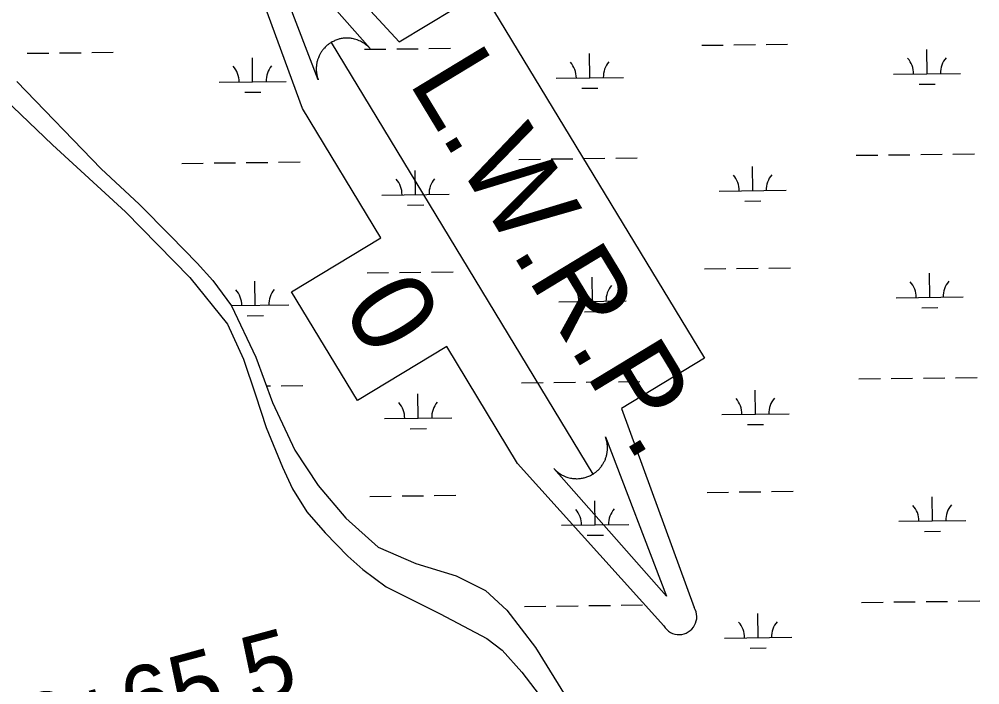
# Model space of a CAD drawing. Extents: x 3694830 to 3732949, y 415201 to 440970.
# Drawn here: x 3714898 to 3716327, y 436490 to 437481 of the extents above; entities that cross this region are included whole.
import ezdxf

# ---------------------------------------------------------------- set-up
doc = ezdxf.new("R2010")
doc.units = 0
for name, color, linetype in [('V-GRID-MAJR', 7, 'Continuous'), ('V-RIVR-EDGE', 7, 'Continuous'), ('V-SITE-VEGE', 7, 'Continuous'), ('V-SURV-IDEN', 7, 'Continuous'), ('V-TOPO-WATR-IDEN', 7, 'Continuous'), ('V-WETL-SWMP', 7, 'Continuous')]:
    doc.layers.add(name, color=color, linetype=linetype)

msp = doc.modelspace()

# ---------------------------------------------------------------- linework, layer by layer
at = {"layer": 'V-GRID-MAJR'}
msp.add_spline([(3714934.6, 420805.7), (3714862.4, 426862.6), (3714790.1, 432923), (3714717.8, 438983.4), (3714717.8, 438986.9)], degree=3, dxfattribs=at)
at = {"layer": 'V-RIVR-EDGE'}
msp.add_spline([(3712764.6, 438963.6), (3712781, 438936.1), (3712845.4, 438831.1), (3712877.4, 438773.6), (3712900.8, 438729.2), (3712931, 438675.8), (3712959.4, 438645), (3712991.9, 438615.5), (3713022.1, 438595.1), (3713032, 438586), (3713038.3, 438572), (3713040.1, 438553.4), (3713039.2, 438542.1), (3713040, 438528.1), (3713049.4, 438480.6), (3713055.2, 438457.5), (3713056.1, 438455.3), (3713064.7, 438451.2), (3713071.5, 438446.6), (3713075.5, 438429.9), (3713079.1, 438425.4), (3713090.9, 438420.8), (3713097.2, 438416.7), (3713099.9, 438407.2), (3713107, 438385.5), (3713112.4, 438370.1), (3713121.4, 438353.8), (3713138.6, 438336.1), (3713179.1, 438285.9), (3713213.8, 438233.3), (3713236.3, 438186.2), (3713252.5, 438146.4), (3713274.1, 438104.8), (3713298, 438059.5), (3713306.5, 438028.7), (3713313.2, 438000.7), (3713317.7, 437983.9), (3713324.4, 437970.3), (3713338.4, 437957.6), (3713350.1, 437954.9), (3713362.4, 437954), (3713384.5, 437954.4), (3713392.6, 437954.3), (3713397.6, 437949.8), (3713396.2, 437941.2), (3713391.7, 437929), (3713379.4, 437917.3), (3713365.4, 437909.7), (3713360, 437900.6), (3713359.5, 437890.7), (3713361.7, 437880.3), (3713365.8, 437872.6), (3713377.9, 437854), (3713377.9, 437839.5), (3713380.5, 437814.7), (3713385, 437794.8), (3713393.6, 437775.7), (3713410.2, 437752.6), (3713439.6, 437734.5), (3713452.7, 437723.6), (3713462.1, 437708.7), (3713469.7, 437679.7), (3713477.4, 437666.1), (3713494.5, 437651.6), (3713504, 437648), (3713509.9, 437638.9), (3713521.6, 437617.6), (3713537.3, 437582.3), (3713549, 437558.8), (3713563, 437530.7), (3713592.2, 437480), (3713609.8, 437445.1), (3713634.5, 437384.9), (3713650.7, 437352.8), (3713662.9, 437332.4), (3713677.3, 437313.4), (3713684.9, 437305.2), (3713699.8, 437285.7), (3713712.9, 437264.9), (3713746.2, 437224.6), (3713766.5, 437190.2), (3713791.7, 437148.1), (3713815.1, 437110), (3713839.5, 437076.5), (3713865.2, 437047.1), (3713904.4, 436990.4), (3713931.8, 436947.9), (3713955.2, 436903.9), (3713978.2, 436872.2), (3714023.3, 436800.7), (3714042.6, 436767.6), (3714055.3, 436753.1), (3714074.2, 436723.2), (3714090.8, 436692), (3714114.2, 436649), (3714175.9, 436539.4), (3714202.5, 436491.9), (3714226.8, 436446.6), (3714269.5, 436362.8), (3714291.1, 436319.4), (3714308.7, 436292.2), (3714337.1, 436249.2), (3714410, 436137.8), (3714442.9, 436092.9), (3714478.1, 436048.5), (3714520.9, 435998.7), (3714541.7, 435978.7), (3714574.6, 435943.4), (3714610.6, 435894.9), (3714639.9, 435859.1), (3714680.1, 435810.2), (3714715.7, 435771.7), (3714751.3, 435728.2), (3714781.1, 435690.1), (3714796.8, 435659.3), (3714804.9, 435629.5), (3714812.5, 435610), (3714829.2, 435584.6), (3714846.3, 435563.8), (3714881.5, 435520.3), (3714921.6, 435468.7), (3714947.7, 435433.3), (3714972.5, 435389), (3714983.7, 435360.4), (3715007.1, 435317.9), (3715035.5, 435278.5), (3715072.5, 435229.1), (3715106.7, 435181.1), (3715136, 435139.9), (3715164.4, 435093.7), (3715196.8, 435050.2), (3715238.7, 434994), (3715267.1, 434957.3), (3715313.9, 434875.8), (3715349.1, 434818.8), (3715367.9, 434770.3), (3715397.2, 434725.9), (3715428.8, 434685.2), (3715443.2, 434669.8), (3715456.7, 434658.4), (3715463.1, 434650.7), (3715463.9, 434640.3), (3715468, 434620), (3715475.6, 434599.6), (3715512.5, 434551.1), (3715543.6, 434503.6)], degree=3, dxfattribs=at)
at = {"layer": 'V-SITE-VEGE'}
msp.add_lwpolyline([(3714829, 437406.4), (3714947.2, 437293.8), (3715055.5, 437193.9), (3715151.4, 437096.5), (3715207.5, 437027), (3715231.1, 436974.7), (3715249, 436921.9), (3715265.3, 436873.2), (3715289.5, 436814.3), (3715304.1, 436782), (3715325.5, 436747.7), (3715353, 436716.6), (3715386.7, 436681.9), (3715409, 436662), (3715443.6, 436636.1), (3715524.2, 436595.6), (3715593.4, 436559.2), (3715616.2, 436541.9), (3715645.7, 436509.2), (3715698.8, 436439.7)], dxfattribs=at)
at = {"layer": 'V-TOPO-WATR-IDEN'}
msp.add_line((3715361.7, 437446), (3715751, 436803.6), dxfattribs=at)
for points in [[(3715255.8, 437671.8), (3715462.9, 437447.2), (3715586.6, 437522.2), (3715917.6, 436976.2), (3715793.8, 436901.2), (3715902.2, 436605.2)], [(3715856.8, 436577.8), (3715639.2, 436819.8), (3715533.7, 436993.8), (3715400.9, 436913.3), (3715302.9, 437075), (3715435.7, 437155.5), (3715319.2, 437347.8), (3715210.5, 437644.3)]]:
    msp.add_lwpolyline(points, dxfattribs=at)
for points in [[(3715342.6, 437390.6), (3715251.6, 437627.6), (3715419.6, 437437.2), (3715416.4, 437440.5), (3715413, 437443.3), (3715411.6, 437444.4), (3715410.3, 437445.2), (3715408.6, 437446.2), (3715407.1, 437447.1), (3715405.6, 437447.9), (3715403.7, 437448.8), (3715401.5, 437449.7), (3715400.3, 437450.1), (3715398.7, 437450.6), (3715396.6, 437451.2), (3715394.9, 437451.6), (3715393.1, 437452), (3715391.9, 437452.1), (3715390.5, 437452.3), (3715388.9, 437452.5), (3715387.4, 437452.6), (3715385.9, 437452.6), (3715384.7, 437452.6), (3715382.8, 437452.5), (3715381.1, 437452.4), (3715379.7, 437452.3), (3715378.1, 437452), (3715376.6, 437451.8), (3715375.4, 437451.5), (3715374.4, 437451.3), (3715373, 437450.9), (3715371.5, 437450.5), (3715370.1, 437450), (3715368.7, 437449.5), (3715367.4, 437449), (3715366.1, 437448.3), (3715364.9, 437447.8), (3715363.4, 437447), (3715361.7, 437446), (3715361.1, 437445.7), (3715360.3, 437445.2), (3715359.4, 437444.5), (3715358.5, 437443.9), (3715357.7, 437443.3), (3715356.9, 437442.7), (3715356, 437441.9), (3715355.4, 437441.4), (3715354.5, 437440.6), (3715353.6, 437439.8), (3715353.1, 437439.3), (3715351.7, 437437.8), (3715351, 437437), (3715350.5, 437436.4), (3715349.7, 437435.5), (3715349, 437434.6), (3715348.3, 437433.7), (3715347.6, 437432.6), (3715346.9, 437431.6), (3715346.3, 437430.7), (3715345.9, 437430), (3715345.3, 437429), (3715344.9, 437428.1), (3715344.3, 437427.1), (3715343.8, 437426), (3715343.3, 437424.8), (3715342.7, 437423.4), (3715342.3, 437422.4), (3715341.9, 437421.2), (3715341.6, 437420.1), (3715341.3, 437419.1), (3715341, 437418.1), (3715340.7, 437416.6), (3715340.6, 437416.5), (3715340.5, 437415.6), (3715340.3, 437414.9), (3715340.2, 437413.9), (3715340, 437412.6), (3715339.9, 437411.6), (3715339.8, 437410.7), (3715339.7, 437409.5), (3715339.6, 437408.4), (3715339.6, 437407.6), (3715339.6, 437406.5), (3715339.6, 437405.1), (3715339.7, 437404.2), (3715339.7, 437403.5), (3715339.8, 437402.9), (3715339.9, 437402.1), (3715340, 437401.2), (3715340.1, 437400.2), (3715340.3, 437399.2), (3715340.4, 437398.3), (3715340.7, 437397.1), (3715340.8, 437396.3), (3715341.1, 437395.2), (3715341.5, 437393.8), (3715341.8, 437392.9), (3715342.1, 437392.1), (3715342.3, 437391.4), (3715342.5, 437390.9)], [(3715770, 436859), (3715861.1, 436621.9), (3715693.1, 436812.3), (3715696.3, 436809), (3715699.7, 436806.2), (3715701.1, 436805.2), (3715702.4, 436804.3), (3715704, 436803.3), (3715705.6, 436802.4), (3715707, 436801.7), (3715709, 436800.8), (3715711.1, 436799.9), (3715712.4, 436799.4), (3715713.9, 436798.9), (3715716.1, 436798.3), (3715717.8, 436797.9), (3715719.6, 436797.6), (3715720.8, 436797.4), (3715722.1, 436797.2), (3715723.7, 436797.1), (3715725.2, 436797), (3715726.7, 436796.9), (3715728, 436796.9), (3715729.8, 436797), (3715731.6, 436797.1), (3715733, 436797.3), (3715734.6, 436797.5), (3715736, 436797.8), (3715737.2, 436798), (3715738.2, 436798.3), (3715739.7, 436798.6), (3715741.1, 436799.1), (3715742.5, 436799.6), (3715743.9, 436800.1), (3715745.2, 436800.6), (3715746.6, 436801.2), (3715747.7, 436801.8), (3715749.3, 436802.6), (3715751, 436803.6), (3715751.5, 436803.9), (3715752.3, 436804.4), (3715753.2, 436805), (3715754.1, 436805.6), (3715754.9, 436806.2), (3715755.7, 436806.9), (3715756.7, 436807.6), (3715757.3, 436808.1), (3715758.2, 436809), (3715759, 436809.7), (3715759.6, 436810.3), (3715761, 436811.7), (3715761.7, 436812.5), (3715762.2, 436813.1), (3715763, 436814), (3715763.6, 436814.9), (3715764.3, 436815.8), (3715765.1, 436816.9), (3715765.8, 436818), (3715766.3, 436818.8), (3715766.7, 436819.5), (3715767.3, 436820.5), (3715767.8, 436821.4), (3715768.3, 436822.5), (3715768.9, 436823.6), (3715769.4, 436824.7), (3715769.9, 436826.1), (3715770.3, 436827.2), (3715770.7, 436828.3), (3715771.1, 436829.5), (3715771.4, 436830.4), (3715771.6, 436831.4), (3715772, 436833), (3715772, 436833), (3715772.2, 436833.9), (3715772.3, 436834.6), (3715772.5, 436835.6), (3715772.7, 436836.9), (3715772.8, 436837.9), (3715772.9, 436838.8), (3715773, 436840), (3715773, 436841.2), (3715773, 436842), (3715773, 436843), (3715773, 436844.5), (3715773, 436845.4), (3715772.9, 436846), (3715772.9, 436846.7), (3715772.8, 436847.4), (3715772.7, 436848.4), (3715772.5, 436849.4), (3715772.4, 436850.3), (3715772.2, 436851.3), (3715772, 436852.5), (3715771.8, 436853.2), (3715771.5, 436854.4), (3715771.1, 436855.7), (3715770.8, 436856.7), (3715770.6, 436857.4), (3715770.4, 436858.1), (3715770.2, 436858.6)]]:
    msp.add_lwpolyline(points, close=True, dxfattribs=at)
msp.add_arc((3715879.5, 436591.5), 26.5, 211.2181, 31.2181, dxfattribs=at)
at = {"layer": 'V-WETL-SWMP'}
for p, q in [((3715507.4, 437437.1), (3715539.4, 437437.5)), ((3715913.3, 437442), (3715945.2, 437442.3)), ((3715961.2, 437442.5), (3715993.2, 437442.9)), ((3716009.2, 437443.1), (3716041.2, 437443.5)), ((3714909.5, 437430), (3714941.5, 437430.4)), ((3714957.5, 437430.6), (3714989.5, 437430.9)), ((3715005.5, 437431.1), (3715037.5, 437431.5)), ((3715244.9, 437387.5), (3715244.5, 437423.5)), ((3715411.4, 437436), (3715443.4, 437436.3)), ((3715459.4, 437436.5), (3715491.4, 437436.9)), ((3715746.8, 437393.5), (3715746.3, 437429.5)), ((3716248.6, 437399.5), (3716248.2, 437435.5)), ((3716198.6, 437398.9), (3716298.6, 437400.1)), ((3714893.9, 437388.1), (3715019.7, 437258.1)), ((3715194.9, 437386.9), (3715294.9, 437388.1)), ((3715696.8, 437392.9), (3715796.7, 437394.1)), ((3716236.8, 437383.9), (3716260.8, 437384.2)), ((3715233.1, 437372), (3715257.1, 437372.3)), ((3715734.9, 437378), (3715758.9, 437378.2)), ((3716287.2, 437279.9), (3716319.2, 437280.3)), ((3715139.5, 437266.2), (3715171.5, 437266.6)), ((3715187.5, 437266.8), (3715219.5, 437267.2)), ((3715235.5, 437267.4), (3715267.5, 437267.7)), ((3715283.5, 437267.9), (3715315.5, 437268.3)), ((3715641.3, 437272.2), (3715673.3, 437272.6)), ((3715689.3, 437272.8), (3715721.3, 437273.1)), ((3715737.3, 437273.3), (3715769.3, 437273.7)), ((3715785.3, 437273.9), (3715817.3, 437274.3)), ((3716143.2, 437278.2), (3716175.2, 437278.6)), ((3716191.2, 437278.8), (3716223.2, 437279.1)), ((3716239.2, 437279.3), (3716271.2, 437279.7)), ((3715019.7, 437258.1), (3715076, 437205.4)), ((3715487.4, 437219.6), (3715486.9, 437255.6)), ((3715989.2, 437225.6), (3715988.8, 437261.6)), ((3715939.2, 437225), (3716039.2, 437226.2)), ((3715437.4, 437219), (3715537.4, 437220.2)), ((3715977.4, 437210), (3716001.4, 437210.3)), ((3715076, 437205.4), (3715122.7, 437158.2)), ((3715475.6, 437204), (3715499.6, 437204.3)), ((3715122.7, 437158.2), (3715162.5, 437117.6)), ((3715162.5, 437117.6), (3715185.9, 437091.9)), ((3715917.2, 437109.3), (3715949.2, 437109.7)), ((3715965.2, 437109.9), (3715997.2, 437110.3)), ((3716013.2, 437110.4), (3716045.2, 437110.8)), ((3715415.3, 437103.3), (3715447.3, 437103.7)), ((3715463.3, 437103.9), (3715495.3, 437104.3)), ((3715511.3, 437104.5), (3715543.3, 437104.8)), ((3715750.7, 437060.9), (3715750.3, 437096.9)), ((3716252.6, 437066.9), (3716252.2, 437102.9)), ((3715185.9, 437091.9), (3715213.4, 437054)), ((3715248.8, 437054.9), (3715248.4, 437090.9)), ((3716202.6, 437066.3), (3716302.6, 437067.5)), ((3715213.1, 437054.5), (3715298.8, 437055.5)), ((3715213.4, 437054), (3715249.5, 436978)), ((3715700.7, 437060.3), (3715800.7, 437061.5)), ((3716240.8, 437051.3), (3716264.8, 437051.6)), ((3715237, 437039.3), (3715261, 437039.6)), ((3715738.9, 437045.3), (3715762.9, 437045.6)), ((3715249.5, 436978), (3715274.5, 436910.2)), ((3715645.3, 436939.5), (3715677.3, 436939.9)), ((3715693.3, 436940.1), (3715725.3, 436940.5)), ((3715741.3, 436940.7), (3715773.3, 436941.1)), ((3715789.3, 436941.3), (3715821.3, 436941.6)), ((3716147.2, 436945.5), (3716179.2, 436945.9)), ((3716195.2, 436946.1), (3716227.2, 436946.5)), ((3716243.2, 436946.7), (3716275.2, 436947.1)), ((3716291.2, 436947.2), (3716323.2, 436947.6)), ((3715265.4, 436935), (3715271.4, 436935.1)), ((3715287.4, 436935.3), (3715319.4, 436935.7)), ((3715491.3, 436887), (3715490.9, 436923)), ((3715993.2, 436892.9), (3715992.8, 436928.9)), ((3715274.5, 436910.2), (3715307.8, 436839.6)), ((3715441.3, 436886.4), (3715541.3, 436887.6)), ((3715943.2, 436892.4), (3716043.2, 436893.5)), ((3715479.5, 436871.4), (3715503.5, 436871.7)), ((3715981.4, 436877.4), (3716005.4, 436877.7)), ((3715307.8, 436839.6), (3715342.3, 436786.8)), ((3715342.3, 436786.8), (3715383.6, 436738.1)), ((3715419.3, 436770.7), (3715451.3, 436771)), ((3715467.3, 436771.2), (3715499.3, 436771.6)), ((3715515.3, 436771.8), (3715547.3, 436772.2)), ((3715921.2, 436776.6), (3715953.2, 436777)), ((3715969.2, 436777.2), (3716001.2, 436777.6)), ((3716017.2, 436777.8), (3716049.2, 436778.2)), ((3716256.6, 436734.2), (3716256.1, 436770.2)), ((3715754.7, 436728.2), (3715754.3, 436764.2)), ((3715383.6, 436738.1), (3715431.6, 436694.9)), ((3715704.7, 436727.6), (3715804.7, 436728.8)), ((3716206.6, 436733.6), (3716306.6, 436734.8)), ((3715742.9, 436712.7), (3715766.9, 436712.9)), ((3716244.7, 436718.6), (3716268.7, 436718.9)), ((3715431.6, 436694.9), (3715487.6, 436670.8)), ((3715487.6, 436670.8), (3715547.7, 436652.2)), ((3715547.7, 436652.2), (3715591.5, 436630.8)), ((3715591.5, 436630.8), (3715623, 436601.1)), ((3715745.3, 436608), (3715777.3, 436608.4)), ((3715793.3, 436608.6), (3715825.3, 436609)), ((3716151.2, 436612.9), (3716183.2, 436613.3)), ((3716199.2, 436613.5), (3716231.2, 436613.8)), ((3716247.1, 436614), (3716279.1, 436614.4)), ((3716295.1, 436614.6), (3716327.1, 436615)), ((3715623, 436601.1), (3715665.7, 436545.6)), ((3715649.3, 436606.9), (3715681.3, 436607.3)), ((3715697.3, 436607.5), (3715729.3, 436607.8)), ((3715997.2, 436560.3), (3715996.8, 436596.3)), ((3715947.2, 436559.7), (3716047.2, 436560.9)), ((3715665.7, 436545.6), (3715722.3, 436454.8)), ((3715985.4, 436544.7), (3716009.4, 436545))]:
    msp.add_line(p, q, dxfattribs=at)
for centre, start, end in [((3716303.9, 437400.7), 139.9115, 181.4552), ((3715189.6, 437387.4), 359.9115, 41.4552), ((3715300.1, 437388.7), 139.9115, 181.4552), ((3715691.5, 437393.3), 359.9115, 41.4552), ((3715802, 437394.7), 139.9115, 181.4552), ((3716193.4, 437399.3), 359.9115, 41.4552), ((3715432.1, 437219.4), 359.9115, 41.4552), ((3715542.6, 437220.7), 139.9115, 181.4552), ((3715934, 437225.4), 359.9115, 41.4552), ((3716044.5, 437226.7), 139.9115, 181.4552), ((3715695.5, 437060.7), 359.9115, 41.4552), ((3715806, 437062), 139.9115, 181.4552), ((3716197.3, 437066.7), 359.9115, 41.4552), ((3716307.8, 437068), 139.9115, 181.4552), ((3715193.6, 437054.7), 359.9115, 41.4552), ((3715304.1, 437056), 139.9115, 181.4552), ((3715436.1, 436886.8), 359.9115, 41.4552), ((3715546.6, 436888.1), 139.9115, 181.4552), ((3715938, 436892.8), 359.9115, 41.4552), ((3716048.4, 436894.1), 139.9115, 181.4552), ((3715699.4, 436728), 359.9115, 41.4552), ((3715809.9, 436729.4), 139.9115, 181.4552), ((3716201.3, 436734), 359.9115, 41.4552), ((3716311.8, 436735.3), 139.9115, 181.4552), ((3715941.9, 436560.1), 359.9115, 41.4552), ((3716052.4, 436561.4), 139.9115, 181.4552)]:
    msp.add_arc(centre, 35.2, start, end, dxfattribs=at)

# ---------------------------------------------------------------- texts
at = {"layer": 'V-SURV-IDEN'}
msp.add_text('962+65.5', height=100, rotation=15.1556, dxfattribs=at).set_placement((3714774.6, 436333.1))
at = {"layer": 'V-TOPO-WATR-IDEN'}
for s, rotation, p in [('L.W.R.P.', 301.2181, (3715476, 437387.6)), ('0', 301.2182, (3715376, 437051.8))]:
    msp.add_text(s, height=124.5, rotation=rotation, dxfattribs=at).set_placement(p)

doc.saveas('drawing.dxf')
